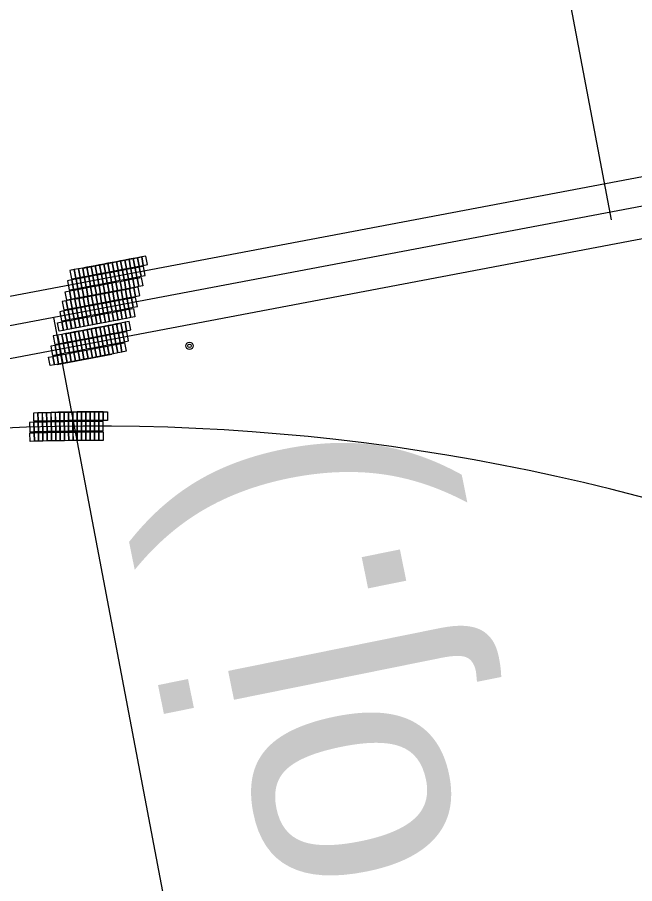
# Model space of a CAD drawing. Extents: x 6540402 to 6566579, y 5525343 to 5532423.
# Drawn here: x 6558987.5 to 6559073.8, y 5528892.3 to 5529013.3 of the extents above; entities that cross this region are included whole.
import ezdxf

# ---------------------------------------------------------------- set-up
doc = ezdxf.new("R2010")
doc.units = 0
for name, color, linetype in [('TOR_PS_ODW-studnie betonowe', 7, 'Continuous'), ('TOR_PS_OPIS_T-hektometry projektowane', 7, 'Continuous'), ('TOR_PS_OPIS_T-opisy dodatkowe', 7, 'Continuous'), ('TOR_PS_P-płyty przejazdowe', 7, 'Continuous'), ('TOR_PS_T-tory projektowane', 7, 'Continuous')]:
    doc.layers.add(name, color=color, linetype=linetype)

msp = doc.modelspace()

# ---------------------------------------------------------------- linework, layer by layer
at = {"layer": 'TOR_PS_ODW-studnie betonowe'}
for radius in [0.5, 0.25]:
    msp.add_circle((6559011.59, 5528967.42), radius, dxfattribs=at)
at = {"layer": 'TOR_PS_OPIS_T-hektometry projektowane'}
msp.add_lwpolyline([(6559070.51, 5528985.02), (6558928.04, 5529736.64)], dxfattribs=at)
at = {"layer": 'TOR_PS_OPIS_T-opisy dodatkowe'}
msp.add_line((6559136.03, 5528214.98), (6558992.66, 5528971.36), dxfattribs=at)
at = {"layer": 'TOR_PS_P-płyty przejazdowe'}
for p, q in [((6558996.74, 5528978.29), (6559004.68, 5528979.8)), ((6559003.24, 5528975.45), (6558995.64, 5528974.01)), ((6558995.74, 5528973.98), (6559003.33, 5528975.42)), ((6559002.24, 5528971.14), (6558994.65, 5528969.7)), ((6558994.22, 5528969.11), (6559001.81, 5528970.55)), ((6558993.12, 5528964.83), (6559000.72, 5528966.27))]:
    msp.add_line(p, q, dxfattribs=at)
for points in [[(6559002.2, 5528978.11), (6559001.97, 5528979.28), (6559001.38, 5528979.17), (6559001.61, 5528977.99)], [(6559002.78, 5528978.22), (6559002.56, 5528979.4), (6559001.97, 5528979.28), (6559002.2, 5528978.11)], [(6559003.37, 5528978.33), (6559003.15, 5528979.51), (6559002.56, 5528979.4), (6559002.78, 5528978.22)], [(6559003.96, 5528978.44), (6559003.74, 5528979.62), (6559003.15, 5528979.51), (6559003.37, 5528978.33)], [(6559004.55, 5528978.55), (6559004.33, 5528979.73), (6559003.74, 5528979.62), (6559003.96, 5528978.44)], [(6559005.14, 5528978.66), (6559004.92, 5528979.84), (6559004.33, 5528979.73), (6559004.55, 5528978.55)], [(6559005.73, 5528978.78), (6559005.51, 5528979.95), (6559004.92, 5528979.84), (6559005.14, 5528978.66)], [(6558995.71, 5528976.88), (6558995.49, 5528978.06), (6558994.9, 5528977.94), (6558995.12, 5528976.76)], [(6558996.3, 5528976.99), (6558996.08, 5528978.17), (6558995.49, 5528978.06), (6558995.71, 5528976.88)], [(6558996.89, 5528977.1), (6558996.67, 5528978.28), (6558996.08, 5528978.17), (6558996.3, 5528976.99)], [(6558997.48, 5528977.21), (6558997.26, 5528978.39), (6558996.67, 5528978.28), (6558996.89, 5528977.1)], [(6558998.07, 5528977.32), (6558997.85, 5528978.5), (6558997.26, 5528978.39), (6558997.48, 5528977.21)], [(6558998.66, 5528977.43), (6558998.43, 5528978.61), (6558997.85, 5528978.5), (6558998.07, 5528977.32)], [(6558999.25, 5528977.55), (6558999.02, 5528978.73), (6558998.43, 5528978.61), (6558998.66, 5528977.43)], [(6558999.84, 5528977.66), (6558999.61, 5528978.84), (6558999.02, 5528978.73), (6558999.25, 5528977.55)], [(6559000.43, 5528977.77), (6559000.2, 5528978.95), (6558999.61, 5528978.84), (6558999.84, 5528977.66)], [(6559001.02, 5528977.88), (6559000.79, 5528979.06), (6559000.2, 5528978.95), (6559000.43, 5528977.77)], [(6559001.61, 5528977.99), (6559001.38, 5528979.17), (6559000.79, 5528979.06), (6559001.02, 5528977.88)], [(6559003.05, 5528976.79), (6559002.81, 5528978.07), (6559002.22, 5528977.96), (6559002.47, 5528976.68)], [(6559003.64, 5528976.9), (6559003.4, 5528978.18), (6559002.81, 5528978.07), (6559003.05, 5528976.79)], [(6559004.23, 5528977.02), (6559003.99, 5528978.29), (6559003.4, 5528978.18), (6559003.64, 5528976.9)], [(6559004.82, 5528977.13), (6559004.58, 5528978.4), (6559003.99, 5528978.29), (6559004.23, 5528977.02)], [(6559005.41, 5528977.24), (6559005.17, 5528978.52), (6559004.58, 5528978.4), (6559004.82, 5528977.13)], [(6558996.57, 5528975.56), (6558996.33, 5528976.84), (6558995.74, 5528976.73), (6558995.98, 5528975.45)], [(6558997.16, 5528975.68), (6558996.92, 5528976.95), (6558996.33, 5528976.84), (6558996.57, 5528975.56)], [(6558997.75, 5528975.79), (6558997.51, 5528977.06), (6558996.92, 5528976.95), (6558997.16, 5528975.68)], [(6558998.34, 5528975.9), (6558998.1, 5528977.18), (6558997.51, 5528977.06), (6558997.75, 5528975.79)], [(6558998.93, 5528976.01), (6558998.69, 5528977.29), (6558998.1, 5528977.18), (6558998.34, 5528975.9)], [(6558999.52, 5528976.12), (6558999.28, 5528977.4), (6558998.69, 5528977.29), (6558998.93, 5528976.01)], [(6559000.11, 5528976.23), (6558999.87, 5528977.51), (6558999.28, 5528977.4), (6558999.52, 5528976.12)], [(6559000.7, 5528976.35), (6559000.45, 5528977.62), (6558999.87, 5528977.51), (6559000.11, 5528976.23)], [(6559001.29, 5528976.46), (6559001.04, 5528977.73), (6559000.45, 5528977.62), (6559000.7, 5528976.35)], [(6559001.88, 5528976.57), (6559001.63, 5528977.85), (6559001.04, 5528977.73), (6559001.29, 5528976.46)], [(6559002.47, 5528976.68), (6559002.22, 5528977.96), (6559001.63, 5528977.85), (6559001.88, 5528976.57)], [(6559004.26, 5528976.87), (6559004.49, 5528975.69), (6559003.9, 5528975.58), (6559003.67, 5528976.76)], [(6559004.85, 5528976.98), (6559005.07, 5528975.8), (6559004.49, 5528975.69), (6559004.26, 5528976.87)], [(6558995.39, 5528975.34), (6558995.15, 5528976.62), (6558994.56, 5528976.51), (6558994.8, 5528975.23)], [(6558995.98, 5528975.45), (6558995.74, 5528976.73), (6558995.15, 5528976.62), (6558995.39, 5528975.34)], [(6558997.78, 5528975.64), (6558998, 5528974.46), (6558997.41, 5528974.35), (6558997.19, 5528975.53)], [(6558998.37, 5528975.75), (6558998.59, 5528974.57), (6558998, 5528974.46), (6558997.78, 5528975.64)], [(6558998.96, 5528975.86), (6558999.18, 5528974.68), (6558998.59, 5528974.57), (6558998.37, 5528975.75)], [(6558999.55, 5528975.97), (6558999.77, 5528974.8), (6558999.18, 5528974.68), (6558998.96, 5528975.86)], [(6559000.14, 5528976.09), (6559000.36, 5528974.91), (6558999.77, 5528974.8), (6558999.55, 5528975.97)], [(6559000.72, 5528976.2), (6559000.95, 5528975.02), (6559000.36, 5528974.91), (6559000.14, 5528976.09)], [(6559001.31, 5528976.31), (6559001.54, 5528975.13), (6559000.95, 5528975.02), (6559000.72, 5528976.2)], [(6559001.9, 5528976.42), (6559002.13, 5528975.24), (6559001.54, 5528975.13), (6559001.31, 5528976.31)], [(6559002.49, 5528976.53), (6559002.72, 5528975.35), (6559002.13, 5528975.24), (6559001.9, 5528976.42)], [(6559003.08, 5528976.65), (6559003.31, 5528975.47), (6559002.72, 5528975.35), (6559002.49, 5528976.53)], [(6559003.67, 5528976.76), (6559003.9, 5528975.58), (6559003.31, 5528975.47), (6559003.08, 5528976.65)], [(6559004.63, 5528974.45), (6559004.4, 5528975.63), (6559003.81, 5528975.51), (6559004.04, 5528974.33)], [(6558994.83, 5528975.08), (6558995.05, 5528973.9), (6558994.46, 5528973.79), (6558994.24, 5528974.97)], [(6558995.42, 5528975.19), (6558995.64, 5528974.01), (6558995.05, 5528973.9), (6558994.83, 5528975.08)], [(6558996.01, 5528975.3), (6558996.23, 5528974.13), (6558995.64, 5528974.01), (6558995.42, 5528975.19)], [(6558996.6, 5528975.42), (6558996.82, 5528974.24), (6558996.23, 5528974.13), (6558996.01, 5528975.3)], [(6558997.19, 5528975.53), (6558997.41, 5528974.35), (6558996.82, 5528974.24), (6558996.6, 5528975.42)], [(6558998.14, 5528973.22), (6558997.92, 5528974.4), (6558997.33, 5528974.28), (6558997.55, 5528973.1)], [(6558998.73, 5528973.33), (6558998.51, 5528974.51), (6558997.92, 5528974.4), (6558998.14, 5528973.22)], [(6558999.32, 5528973.44), (6558999.1, 5528974.62), (6558998.51, 5528974.51), (6558998.73, 5528973.33)], [(6558999.91, 5528973.55), (6558999.69, 5528974.73), (6558999.1, 5528974.62), (6558999.32, 5528973.44)], [(6559000.5, 5528973.66), (6559000.28, 5528974.84), (6558999.69, 5528974.73), (6558999.91, 5528973.55)], [(6559001.09, 5528973.78), (6559000.87, 5528974.95), (6559000.28, 5528974.84), (6559000.5, 5528973.66)], [(6559001.68, 5528973.89), (6559001.46, 5528975.07), (6559000.87, 5528974.95), (6559001.09, 5528973.78)], [(6559002.27, 5528974), (6559002.05, 5528975.18), (6559001.46, 5528975.07), (6559001.68, 5528973.89)], [(6559002.86, 5528974.11), (6559002.64, 5528975.29), (6559002.05, 5528975.18), (6559002.27, 5528974)], [(6559003.45, 5528974.22), (6559003.23, 5528975.4), (6559002.64, 5528975.29), (6559002.86, 5528974.11)], [(6559004.04, 5528974.33), (6559003.81, 5528975.51), (6559003.23, 5528975.4), (6559003.45, 5528974.22)], [(6558994.61, 5528972.55), (6558994.38, 5528973.72), (6558993.79, 5528973.61), (6558994.02, 5528972.43)], [(6558995.2, 5528972.66), (6558994.97, 5528973.84), (6558994.38, 5528973.72), (6558994.61, 5528972.54)], [(6558995.79, 5528972.77), (6558995.56, 5528973.95), (6558994.97, 5528973.84), (6558995.2, 5528972.66)], [(6558996.38, 5528972.88), (6558996.15, 5528974.06), (6558995.56, 5528973.95), (6558995.79, 5528972.77)], [(6558996.96, 5528972.99), (6558996.74, 5528974.17), (6558996.15, 5528974.06), (6558996.38, 5528972.88)], [(6558997.55, 5528973.1), (6558997.33, 5528974.28), (6558996.74, 5528974.17), (6558996.96, 5528972.99)], [(6558999, 5528971.9), (6558998.76, 5528973.18), (6558998.17, 5528973.07), (6558998.41, 5528971.79)], [(6558999.59, 5528972.02), (6558999.35, 5528973.29), (6558998.76, 5528973.18), (6558999, 5528971.9)], [(6559000.18, 5528972.13), (6558999.94, 5528973.4), (6558999.35, 5528973.29), (6558999.59, 5528972.02)], [(6559000.77, 5528972.24), (6559000.53, 5528973.52), (6558999.94, 5528973.4), (6559000.18, 5528972.13)], [(6559001.36, 5528972.35), (6559001.12, 5528973.63), (6559000.53, 5528973.52), (6559000.77, 5528972.24)], [(6559001.95, 5528972.46), (6559001.71, 5528973.74), (6559001.12, 5528973.63), (6559001.36, 5528972.35)], [(6559002.54, 5528972.57), (6559002.3, 5528973.85), (6559001.71, 5528973.74), (6559001.95, 5528972.46)], [(6559003.13, 5528972.69), (6559002.89, 5528973.96), (6559002.3, 5528973.85), (6559002.54, 5528972.57)], [(6559003.72, 5528972.8), (6559003.48, 5528974.08), (6559002.89, 5528973.96), (6559003.13, 5528972.69)], [(6559004.31, 5528972.91), (6559004.07, 5528974.19), (6559003.48, 5528974.08), (6559003.72, 5528972.8)], [(6558994.3, 5528971.01), (6558994.06, 5528972.29), (6558993.47, 5528972.18), (6558993.71, 5528970.9)], [(6558994.89, 5528971.12), (6558994.65, 5528972.4), (6558994.06, 5528972.29), (6558994.3, 5528971.01)], [(6558995.47, 5528971.23), (6558995.22, 5528972.51), (6558994.63, 5528972.4), (6558994.88, 5528971.12)], [(6558996.06, 5528971.34), (6558995.81, 5528972.62), (6558995.22, 5528972.51), (6558995.47, 5528971.23)], [(6558996.65, 5528971.46), (6558996.4, 5528972.73), (6558995.81, 5528972.62), (6558996.06, 5528971.34)], [(6558997.24, 5528971.57), (6558996.99, 5528972.85), (6558996.4, 5528972.73), (6558996.65, 5528971.46)], [(6558997.82, 5528971.68), (6558997.58, 5528972.96), (6558996.99, 5528972.85), (6558997.24, 5528971.57)], [(6558998.41, 5528971.79), (6558998.17, 5528973.07), (6558997.58, 5528972.96), (6558997.82, 5528971.68)], [(6559000.21, 5528971.98), (6559000.43, 5528970.8), (6558999.84, 5528970.69), (6558999.62, 5528971.87)], [(6559000.8, 5528972.09), (6559001.02, 5528970.91), (6559000.43, 5528970.8), (6559000.21, 5528971.98)], [(6559001.39, 5528972.2), (6559001.61, 5528971.02), (6559001.02, 5528970.91), (6559000.8, 5528972.09)], [(6559001.98, 5528972.32), (6559002.2, 5528971.14), (6559001.61, 5528971.02), (6559001.39, 5528972.2)], [(6559002.57, 5528972.43), (6559002.79, 5528971.25), (6559002.2, 5528971.14), (6559001.98, 5528972.32)], [(6559003.16, 5528972.54), (6559003.38, 5528971.36), (6559002.79, 5528971.25), (6559002.57, 5528972.43)], [(6559003.75, 5528972.65), (6559003.97, 5528971.47), (6559003.38, 5528971.36), (6559003.16, 5528972.54)], [(6558993.74, 5528970.75), (6558993.97, 5528969.57), (6558993.38, 5528969.46), (6558993.15, 5528970.64)], [(6558994.33, 5528970.86), (6558994.56, 5528969.69), (6558993.97, 5528969.57), (6558993.74, 5528970.75)], [(6558994.92, 5528970.98), (6558995.15, 5528969.8), (6558994.56, 5528969.69), (6558994.33, 5528970.86)], [(6558995.49, 5528971.08), (6558995.72, 5528969.91), (6558995.13, 5528969.79), (6558994.91, 5528970.97)], [(6558996.08, 5528971.2), (6558996.31, 5528970.02), (6558995.72, 5528969.91), (6558995.49, 5528971.08)], [(6558996.67, 5528971.31), (6558996.9, 5528970.13), (6558996.31, 5528970.02), (6558996.08, 5528971.2)], [(6558997.26, 5528971.42), (6558997.49, 5528970.24), (6558996.9, 5528970.13), (6558996.67, 5528971.31)], [(6558997.85, 5528971.53), (6558998.08, 5528970.35), (6558997.49, 5528970.24), (6558997.26, 5528971.42)], [(6558998.44, 5528971.64), (6558998.67, 5528970.47), (6558998.08, 5528970.35), (6558997.85, 5528971.53)], [(6558999.03, 5528971.76), (6558999.26, 5528970.58), (6558998.67, 5528970.47), (6558998.44, 5528971.64)], [(6558999.62, 5528971.87), (6558999.84, 5528970.69), (6558999.26, 5528970.58), (6558999.03, 5528971.76)], [(6559003.4, 5528969.63), (6559003.18, 5528970.81), (6559002.59, 5528970.7), (6559002.81, 5528969.52)], [(6558996.92, 5528968.4), (6558996.69, 5528969.58), (6558996.1, 5528969.47), (6558996.33, 5528968.29)], [(6558997.51, 5528968.51), (6558997.28, 5528969.69), (6558996.69, 5528969.58), (6558996.92, 5528968.4)], [(6558998.1, 5528968.63), (6558997.87, 5528969.81), (6558997.28, 5528969.69), (6558997.51, 5528968.51)], [(6558998.69, 5528968.74), (6558998.46, 5528969.92), (6558997.87, 5528969.81), (6558998.1, 5528968.63)], [(6558999.28, 5528968.85), (6558999.05, 5528970.03), (6558998.46, 5528969.92), (6558998.69, 5528968.74)], [(6558999.87, 5528968.96), (6558999.64, 5528970.14), (6558999.05, 5528970.03), (6558999.28, 5528968.85)], [(6559000.45, 5528969.07), (6559000.23, 5528970.25), (6558999.64, 5528970.14), (6558999.87, 5528968.96)], [(6559001.04, 5528969.18), (6559000.82, 5528970.36), (6559000.23, 5528970.25), (6559000.45, 5528969.07)], [(6559001.63, 5528969.3), (6559001.41, 5528970.48), (6559000.82, 5528970.36), (6559001.04, 5528969.18)], [(6559002.22, 5528969.41), (6559002, 5528970.59), (6559001.41, 5528970.48), (6559001.63, 5528969.3)], [(6559002.81, 5528969.52), (6559002.59, 5528970.7), (6559002, 5528970.59), (6559002.22, 5528969.41)], [(6558993.38, 5528967.73), (6558993.16, 5528968.91), (6558992.57, 5528968.8), (6558992.79, 5528967.62)], [(6558993.97, 5528967.84), (6558993.75, 5528969.02), (6558993.16, 5528968.91), (6558993.38, 5528967.73)], [(6558994.56, 5528967.96), (6558994.34, 5528969.13), (6558993.75, 5528969.02), (6558993.97, 5528967.84)], [(6558995.15, 5528968.07), (6558994.93, 5528969.25), (6558994.34, 5528969.13), (6558994.56, 5528967.96)], [(6558995.74, 5528968.18), (6558995.52, 5528969.36), (6558994.93, 5528969.25), (6558995.15, 5528968.07)], [(6558996.33, 5528968.29), (6558996.1, 5528969.47), (6558995.52, 5528969.36), (6558995.74, 5528968.18)], [(6558997.78, 5528967.09), (6558997.54, 5528968.37), (6558996.95, 5528968.26), (6558997.19, 5528966.98)], [(6558998.37, 5528967.2), (6558998.12, 5528968.48), (6558997.54, 5528968.37), (6558997.78, 5528967.09)], [(6558998.96, 5528967.31), (6558998.71, 5528968.59), (6558998.12, 5528968.48), (6558998.37, 5528967.2)], [(6558999.55, 5528967.43), (6558999.3, 5528968.7), (6558998.71, 5528968.59), (6558998.96, 5528967.31)], [(6559000.14, 5528967.54), (6558999.89, 5528968.81), (6558999.3, 5528968.7), (6558999.55, 5528967.43)], [(6559000.72, 5528967.65), (6559000.48, 5528968.93), (6558999.89, 5528968.81), (6559000.14, 5528967.54)], [(6559001.31, 5528967.76), (6559001.07, 5528969.04), (6559000.48, 5528968.93), (6559000.72, 5528967.65)], [(6559001.9, 5528967.87), (6559001.66, 5528969.15), (6559001.07, 5528969.04), (6559001.31, 5528967.76)], [(6559002.49, 5528967.98), (6559002.25, 5528969.26), (6559001.66, 5528969.15), (6559001.9, 5528967.87)], [(6559003.08, 5528968.1), (6559002.84, 5528969.37), (6559002.25, 5528969.26), (6559002.49, 5528967.98)], [(6558993.06, 5528966.2), (6558992.82, 5528967.47), (6558992.23, 5528967.36), (6558992.47, 5528966.08)], [(6558993.65, 5528966.31), (6558993.41, 5528967.58), (6558992.82, 5528967.47), (6558993.06, 5528966.2)], [(6558994.24, 5528966.42), (6558994, 5528967.7), (6558993.41, 5528967.58), (6558993.65, 5528966.31)], [(6558994.83, 5528966.53), (6558994.59, 5528967.81), (6558994, 5528967.7), (6558994.24, 5528966.42)], [(6558995.42, 5528966.64), (6558995.18, 5528967.92), (6558994.59, 5528967.81), (6558994.83, 5528966.53)], [(6558996.01, 5528966.75), (6558995.77, 5528968.03), (6558995.18, 5528967.92), (6558995.42, 5528966.64)], [(6558996.6, 5528966.87), (6558996.36, 5528968.14), (6558995.77, 5528968.03), (6558996.01, 5528966.75)], [(6558997.19, 5528966.98), (6558996.95, 5528968.26), (6558996.36, 5528968.14), (6558996.6, 5528966.87)], [(6558998.98, 5528967.17), (6558999.21, 5528965.99), (6558998.62, 5528965.88), (6558998.39, 5528967.05)], [(6558999.57, 5528967.28), (6558999.8, 5528966.1), (6558999.21, 5528965.99), (6558998.98, 5528967.17)], [(6559000.16, 5528967.39), (6559000.39, 5528966.21), (6558999.8, 5528966.1), (6558999.57, 5528967.28)], [(6559000.75, 5528967.5), (6559000.98, 5528966.32), (6559000.39, 5528966.21), (6559000.16, 5528967.39)], [(6559001.34, 5528967.61), (6559001.57, 5528966.43), (6559000.98, 5528966.32), (6559000.75, 5528967.5)], [(6559001.93, 5528967.72), (6559002.16, 5528966.55), (6559001.57, 5528966.43), (6559001.34, 5528967.61)], [(6559002.52, 5528967.84), (6559002.74, 5528966.66), (6559002.16, 5528966.55), (6559001.93, 5528967.72)], [(6558992.5, 5528965.94), (6558992.72, 5528964.76), (6558992.13, 5528964.65), (6558991.91, 5528965.83)], [(6558993.09, 5528966.05), (6558993.31, 5528964.87), (6558992.72, 5528964.76), (6558992.5, 5528965.94)], [(6558993.68, 5528966.16), (6558993.9, 5528964.98), (6558993.31, 5528964.87), (6558993.09, 5528966.05)], [(6558994.27, 5528966.27), (6558994.49, 5528965.09), (6558993.9, 5528964.98), (6558993.68, 5528966.16)], [(6558994.86, 5528966.38), (6558995.08, 5528965.2), (6558994.49, 5528965.09), (6558994.27, 5528966.27)], [(6558995.45, 5528966.5), (6558995.67, 5528965.32), (6558995.08, 5528965.2), (6558994.86, 5528966.38)], [(6558996.04, 5528966.61), (6558996.26, 5528965.43), (6558995.67, 5528965.32), (6558995.45, 5528966.5)], [(6558996.63, 5528966.72), (6558996.85, 5528965.54), (6558996.26, 5528965.43), (6558996.04, 5528966.61)], [(6558997.22, 5528966.83), (6558997.44, 5528965.65), (6558996.85, 5528965.54), (6558996.63, 5528966.72)], [(6558997.81, 5528966.94), (6558998.03, 5528965.76), (6558997.44, 5528965.65), (6558997.22, 5528966.83)], [(6558998.39, 5528967.05), (6558998.62, 5528965.88), (6558998.03, 5528965.76), (6558997.81, 5528966.94)], [(6558990.43, 5528958.08), (6558990.45, 5528956.88), (6558989.85, 5528956.87), (6558989.83, 5528958.07)], [(6558991.03, 5528958.09), (6558991.06, 5528956.89), (6558990.46, 5528956.88), (6558990.43, 5528958.08)], [(6558991.64, 5528958.11), (6558991.66, 5528956.91), (6558991.06, 5528956.89), (6558991.04, 5528958.09)], [(6558992.24, 5528958.12), (6558992.27, 5528956.92), (6558991.67, 5528956.91), (6558991.64, 5528958.1)], [(6558992.85, 5528958.13), (6558992.87, 5528956.93), (6558992.27, 5528956.92), (6558992.25, 5528958.12)], [(6558992.85, 5528958.13), (6558992.87, 5528956.93), (6558992.27, 5528956.92), (6558992.25, 5528958.11)], [(6558993.46, 5528958.14), (6558993.48, 5528956.94), (6558992.88, 5528956.93), (6558992.86, 5528958.13)], [(6558994.07, 5528958.15), (6558994.08, 5528956.95), (6558993.48, 5528956.94), (6558993.47, 5528958.14)], [(6558994.67, 5528958.16), (6558994.69, 5528956.96), (6558994.09, 5528956.95), (6558994.07, 5528958.15)], [(6558995.28, 5528958.16), (6558995.29, 5528956.96), (6558994.69, 5528956.96), (6558994.68, 5528958.16)], [(6558995.89, 5528958.17), (6558995.9, 5528956.97), (6558995.3, 5528956.96), (6558995.29, 5528958.16)], [(6558996.5, 5528958.17), (6558996.51, 5528956.97), (6558995.91, 5528956.97), (6558995.9, 5528958.17)], [(6558997.11, 5528958.17), (6558997.11, 5528956.97), (6558996.51, 5528956.97), (6558996.51, 5528958.17)], [(6558997.71, 5528958.18), (6558997.72, 5528956.98), (6558997.12, 5528956.97), (6558997.11, 5528958.17)], [(6558998.32, 5528958.18), (6558998.32, 5528956.98), (6558997.72, 5528956.98), (6558997.72, 5528958.18)], [(6558998.93, 5528958.17), (6558998.93, 5528956.97), (6558998.33, 5528956.98), (6558998.33, 5528958.18)], [(6558999.54, 5528958.17), (6558999.53, 5528956.97), (6558998.93, 5528956.97), (6558998.94, 5528958.17)], [(6559000.15, 5528958.17), (6559000.14, 5528956.97), (6558999.54, 5528956.97), (6558999.55, 5528958.17)], [(6558989.89, 5528955.43), (6558989.86, 5528956.73), (6558989.26, 5528956.72), (6558989.29, 5528955.42)], [(6558990.49, 5528955.45), (6558990.46, 5528956.75), (6558989.86, 5528956.73), (6558989.89, 5528955.43)], [(6558991.09, 5528955.46), (6558991.06, 5528956.76), (6558990.46, 5528956.74), (6558990.49, 5528955.45)], [(6558991.7, 5528955.47), (6558991.67, 5528956.77), (6558991.07, 5528956.76), (6558991.1, 5528955.46)], [(6558992.3, 5528955.48), (6558992.27, 5528956.78), (6558991.67, 5528956.77), (6558991.7, 5528955.47)], [(6558992.9, 5528955.49), (6558992.88, 5528956.79), (6558992.28, 5528956.78), (6558992.3, 5528955.48)], [(6558993.5, 5528955.5), (6558993.49, 5528956.8), (6558992.89, 5528956.79), (6558992.9, 5528955.49)], [(6558994.11, 5528955.51), (6558994.09, 5528956.81), (6558993.49, 5528956.8), (6558993.51, 5528955.5)], [(6558994.71, 5528955.52), (6558994.7, 5528956.82), (6558994.1, 5528956.81), (6558994.11, 5528955.51)], [(6558995.31, 5528955.52), (6558995.3, 5528956.82), (6558994.7, 5528956.82), (6558994.71, 5528955.52)], [(6558995.92, 5528955.52), (6558995.91, 5528956.82), (6558995.31, 5528956.82), (6558995.32, 5528955.52)], [(6558996.52, 5528955.53), (6558996.51, 5528956.83), (6558995.91, 5528956.82), (6558995.92, 5528955.52)], [(6558997.12, 5528955.53), (6558997.12, 5528956.83), (6558996.52, 5528956.83), (6558996.52, 5528955.53)], [(6558997.72, 5528955.53), (6558997.72, 5528956.83), (6558997.12, 5528956.83), (6558997.12, 5528955.53)], [(6558998.33, 5528955.53), (6558998.33, 5528956.83), (6558997.73, 5528956.83), (6558997.73, 5528955.53)], [(6558998.93, 5528955.53), (6558998.93, 5528956.83), (6558998.33, 5528956.83), (6558998.33, 5528955.53)], [(6558999.53, 5528955.52), (6558999.54, 5528956.82), (6558998.94, 5528956.83), (6558998.93, 5528955.53)], [(6558989.89, 5528955.28), (6558989.92, 5528954.08), (6558989.32, 5528954.07), (6558989.29, 5528955.27)], [(6558990.5, 5528955.3), (6558990.52, 5528954.1), (6558989.92, 5528954.08), (6558989.9, 5528955.28)], [(6558991.1, 5528955.31), (6558991.12, 5528954.11), (6558990.52, 5528954.1), (6558990.5, 5528955.3)], [(6558991.7, 5528955.32), (6558991.72, 5528954.12), (6558991.12, 5528954.11), (6558991.1, 5528955.31)], [(6558992.3, 5528955.33), (6558992.32, 5528954.13), (6558991.72, 5528954.12), (6558991.7, 5528955.32)], [(6558992.9, 5528955.34), (6558992.92, 5528954.14), (6558992.32, 5528954.13), (6558992.3, 5528955.33)], [(6558993.51, 5528955.35), (6558993.52, 5528954.15), (6558992.92, 5528954.14), (6558992.91, 5528955.34)], [(6558994.11, 5528955.36), (6558994.12, 5528954.16), (6558993.52, 5528954.15), (6558993.51, 5528955.35)], [(6558994.71, 5528955.37), (6558994.72, 5528954.17), (6558994.12, 5528954.16), (6558994.11, 5528955.36)], [(6558995.31, 5528955.37), (6558995.32, 5528954.17), (6558994.72, 5528954.17), (6558994.71, 5528955.37)], [(6558995.92, 5528955.37), (6558995.92, 5528954.17), (6558995.32, 5528954.17), (6558995.32, 5528955.37)], [(6558996.52, 5528955.38), (6558996.52, 5528954.18), (6558995.92, 5528954.17), (6558995.92, 5528955.37)], [(6558997.12, 5528955.38), (6558997.12, 5528954.18), (6558996.52, 5528954.18), (6558996.52, 5528955.38)], [(6558997.72, 5528955.38), (6558997.72, 5528954.18), (6558997.12, 5528954.18), (6558997.12, 5528955.38)], [(6558998.33, 5528955.38), (6558998.32, 5528954.18), (6558997.72, 5528954.18), (6558997.73, 5528955.38)], [(6558998.93, 5528955.38), (6558998.92, 5528954.18), (6558998.32, 5528954.18), (6558998.33, 5528955.38)], [(6558999.53, 5528955.38), (6558999.52, 5528954.18), (6558998.92, 5528954.18), (6558998.93, 5528955.38)]]:
    msp.add_lwpolyline(points, close=True, dxfattribs=at)
msp.add_arc((6558998.17, 5528656.18), 302, 89.7414, 91.1152, dxfattribs=at)
at = {"layer": 'TOR_PS_T-tory projektowane'}
for p, q in [((6560357.98, 5529234.28), (6558563.91, 5528894.21)), ((6560220.58, 5529204.12), (6558690.84, 5528914.15)), ((6560059.24, 5529168.95), (6558829.07, 5528935.77))]:
    msp.add_line(p, q, dxfattribs=at)
msp.add_arc((6558998.61, 5528659.2), 297, 358.1728, 94.9458, dxfattribs=at)

# ---------------------------------------------------------------- texts
at = {"layer": 'TOR_PS_OPIS_T-opisy dodatkowe'}
msp.add_text('km 60.080(istn.) = km 60+074(proj.)', height=35, rotation=101.4331, dxfattribs=at).set_placement((6559184.51, 5528229.21))

doc.saveas('drawing.dxf')
